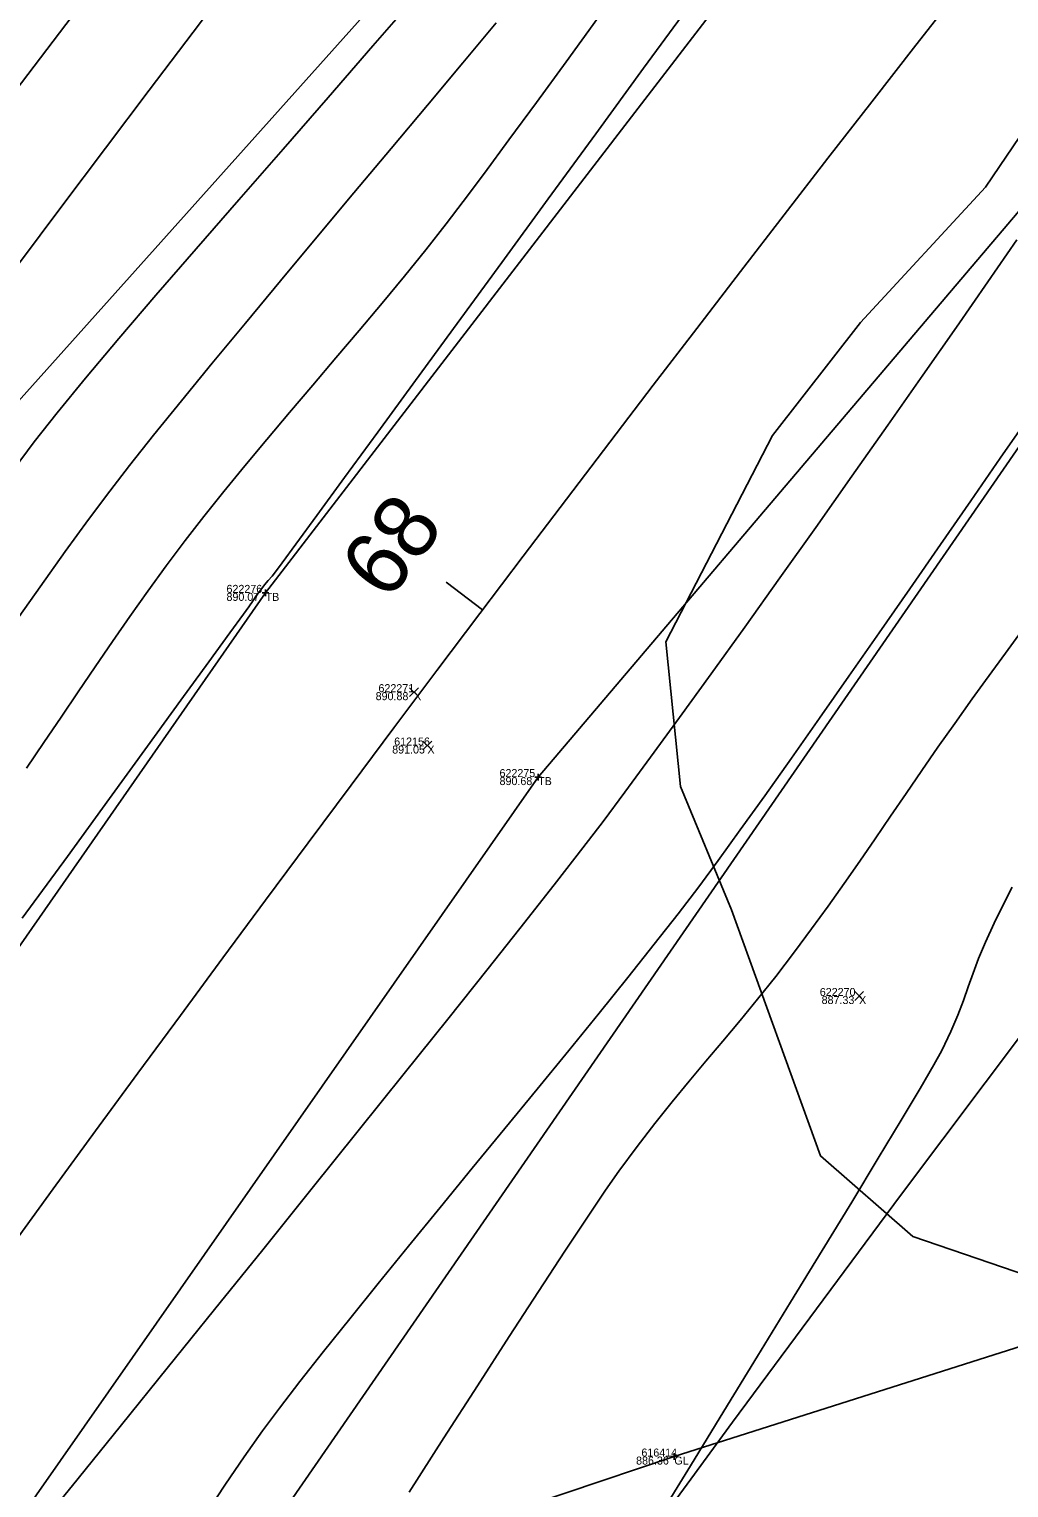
# Model space of a CAD drawing. Extents: x 1957117 to 1971063, y 701601 to 715861.
# Drawn here: x 1964595.3 to 1964638.1, y 708331 to 708394.8 of the extents above; entities that cross this region are included whole.
import ezdxf

# ---------------------------------------------------------------- set-up
doc = ezdxf.new("R2010")
doc.units = 0
for name, color, linetype in [('AP_X_Lights', 7, 'Continuous'), ('DT_X_Break_Line', 7, 'Continuous'), ('DT_X_Contour_Major', 7, 'Continuous'), ('DT_X_Contour_Minor', 7, 'Continuous'), ('GE_X_CL_20', 7, 'Continuous'), ('PV_P_Drive', 7, 'Continuous'), ('PV_P_Shoulder', 7, 'Continuous'), ('RS_Raster1', 7, 'Continuous'), ('RW_X_Esmt_RR', 7, 'Continuous'), ('RW_X_Fee_RW', 7, 'Continuous'), ('SC_Scratch1', 7, 'Continuous'), ('SC_Shading5', 7, 'Continuous'), ('VG_X_Tree_Line_Rt', 7, 'Continuous')]:
    doc.layers.add(name, color=color, linetype=linetype)

msp = doc.modelspace()

# ---------------------------------------------------------------- linework, layer by layer
at = {"layer": 'AP_X_Lights'}
for p, q in [((1964611.913, 708365.564), (1964612.301, 708365.954)), ((1964611.913, 708365.954), (1964612.301, 708365.564)), ((1964612.496, 708363.23), (1964612.884, 708363.62)), ((1964612.496, 708363.62), (1964612.884, 708363.23)), ((1964631.38, 708352.276), (1964631.768, 708352.666)), ((1964631.38, 708352.666), (1964631.768, 708352.276))]:
    msp.add_line(p, q, dxfattribs=at)
at = {"layer": 'DT_X_Break_Line'}
for points in [[(1965027.084, 708795.395), (1964985.769, 708768.725), (1964951.036, 708742.62), (1964905.566, 708706.423), (1964871.901, 708678.374), (1964831.983, 708645.313), (1964782.922, 708598.307), (1964751.996, 708567.82), (1964719.389, 708526.502), (1964685.037, 708487.314), (1964653.423, 708447.943), (1964627.715, 708415.247), (1964594.051, 708377.643), (1964565.802, 708337.308), (1964534.904, 708296.781), (1964506.85, 708256.405), (1964478.704, 708214.875), (1964453.755, 708170.775)], [(1964459.419, 708166.066), (1964484.47, 708210.071), (1964517.163, 708248.532), (1964551.272, 708286.883), (1964576.637, 708328.512), (1964605.613, 708370.101), (1964635.976, 708409.606), (1964662.807, 708439.954), (1964694.29, 708479.765), (1964724.075, 708520.081), (1964753.89, 708554.285), (1964794.454, 708592.201), (1964843.924, 708634.62), (1964878.394, 708661.199), (1964893.281, 708673.503), (1964913.837, 708697.422), (1964957.262, 708730.313), (1964994.166, 708761.913), (1965030.611, 708787.347)], [(1965041.837, 708774.578), (1965010.271, 708750.665), (1964969.626, 708721.958), (1964924.341, 708685.464), (1964900.18, 708665.667), (1964887.175, 708651.723), (1964860.054, 708620.024), (1964813.093, 708578.67), (1964771.951, 708542.904), (1964742.265, 708507.977), (1964705.969, 708472.325), (1964672.96, 708431.648), (1964649.579, 708399.778), (1964617.533, 708362.045), (1964589.28, 708321.646), (1964558.497, 708282.029), (1964530.137, 708238.87), (1964501.633, 708199.836), (1964472.058, 708159.676)]]:
    msp.add_lwpolyline(points, dxfattribs=at)
at = {"layer": 'DT_X_Contour_Major'}
for points in [[(1964624.207, 708395.861), (1964622.147, 708393.044), (1964620.057, 708390.185), (1964617.975, 708387.336), (1964615.94, 708384.552), (1964613.993, 708381.887), (1964612.172, 708379.394), (1964610.516, 708377.128), (1964609.065, 708375.143), (1964607.858, 708373.492), (1964606.935, 708372.23), (1964606.334, 708371.41), (1964606.095, 708371.086), (1964605.895, 708370.837), (1964605.726, 708370.64), (1964605.568, 708370.455), (1964605.398, 708370.241), (1964605.207, 708369.978), (1964605.063, 708369.763), (1964604.878, 708369.495), (1964604.646, 708369.176), (1964604.048, 708368.352), (1964603.123, 708367.079), (1964601.91, 708365.411), (1964600.449, 708363.401), (1964598.779, 708361.106), (1964596.94, 708358.578), (1964594.971, 708355.873)], [(1964624.207, 708395.861), (1964622.147, 708393.044), (1964620.057, 708390.185), (1964617.975, 708387.336), (1964615.94, 708384.552), (1964613.993, 708381.887), (1964612.172, 708379.394), (1964610.516, 708377.128), (1964609.065, 708375.143), (1964607.858, 708373.492), (1964606.935, 708372.23), (1964606.334, 708371.41), (1964606.095, 708371.086), (1964605.895, 708370.837), (1964605.726, 708370.64), (1964605.568, 708370.455), (1964605.398, 708370.241), (1964605.207, 708369.978), (1964605.063, 708369.763), (1964604.878, 708369.495), (1964604.646, 708369.176), (1964604.048, 708368.352), (1964603.123, 708367.079), (1964601.91, 708365.411), (1964600.449, 708363.401), (1964598.779, 708361.106), (1964596.94, 708358.578), (1964594.971, 708355.873)], [(1964595.647, 708329.198), (1964597.408, 708331.373), (1964599.306, 708333.72), (1964601.308, 708336.198), (1964603.38, 708338.764), (1964605.486, 708341.376), (1964607.594, 708343.994), (1964609.668, 708346.575), (1964611.675, 708349.078), (1964613.58, 708351.46), (1964615.348, 708353.68), (1964616.946, 708355.697), (1964618.34, 708357.468), (1964619.494, 708358.952), (1964620.376, 708360.107), (1964621.33, 708361.39), (1964622.453, 708362.918), (1964623.717, 708364.654), (1964625.098, 708366.563), (1964626.568, 708368.608), (1964628.102, 708370.754), (1964629.675, 708372.964), (1964631.26, 708375.201), (1964632.832, 708377.431), (1964634.364, 708379.616), (1964635.832, 708381.721), (1964637.208, 708383.709), (1964638.467, 708385.545)], [(1964595.647, 708329.198), (1964597.408, 708331.373), (1964599.306, 708333.72), (1964601.308, 708336.198), (1964603.38, 708338.764), (1964605.486, 708341.376), (1964607.594, 708343.994), (1964609.668, 708346.575), (1964611.675, 708349.078), (1964613.58, 708351.46), (1964615.348, 708353.68), (1964616.946, 708355.697), (1964618.34, 708357.468), (1964619.494, 708358.952), (1964620.376, 708360.107), (1964621.33, 708361.39), (1964622.453, 708362.918), (1964623.717, 708364.654), (1964625.098, 708366.563), (1964626.568, 708368.608), (1964628.102, 708370.754), (1964629.675, 708372.964), (1964631.26, 708375.201), (1964632.832, 708377.431), (1964634.364, 708379.616), (1964635.832, 708381.721), (1964637.208, 708383.709), (1964638.467, 708385.545)]]:
    msp.add_lwpolyline(points, dxfattribs=at)
at = {"layer": 'DT_X_Contour_Minor'}
for points in [[(1964594.568, 708375.467), (1964595.491, 708376.704), (1964596.493, 708377.98), (1964597.738, 708379.497), (1964599.19, 708381.22), (1964600.815, 708383.116), (1964602.577, 708385.152), (1964604.443, 708387.294), (1964606.376, 708389.508), (1964608.343, 708391.761), (1964610.308, 708394.02), (1964612.236, 708396.25)], [(1964594.568, 708375.467), (1964595.491, 708376.704), (1964596.493, 708377.98), (1964597.738, 708379.497), (1964599.19, 708381.22), (1964600.815, 708383.116), (1964602.577, 708385.152), (1964604.443, 708387.294), (1964606.376, 708389.508), (1964608.343, 708391.761), (1964610.308, 708394.02), (1964612.236, 708396.25)], [(1964615.703, 708395.032), (1964614.237, 708393.28), (1964612.693, 708391.438), (1964611.098, 708389.534), (1964609.478, 708387.6), (1964607.859, 708385.664), (1964606.268, 708383.755), (1964604.731, 708381.904), (1964603.276, 708380.141), (1964601.928, 708378.494), (1964600.714, 708376.993), (1964599.66, 708375.669), (1964598.793, 708374.55), (1964597.872, 708373.316), (1964596.852, 708371.914), (1964595.75, 708370.372), (1964594.583, 708368.716)], [(1964615.703, 708395.032), (1964614.237, 708393.28), (1964612.693, 708391.438), (1964611.098, 708389.534), (1964609.478, 708387.6), (1964607.859, 708385.664), (1964606.268, 708383.755), (1964604.731, 708381.904), (1964603.276, 708380.141), (1964601.928, 708378.494), (1964600.714, 708376.993), (1964599.66, 708375.669), (1964598.793, 708374.55), (1964597.872, 708373.316), (1964596.852, 708371.914), (1964595.75, 708370.372), (1964594.583, 708368.716)], [(1964620.137, 708395.229), (1964618.761, 708393.334), (1964617.46, 708391.548), (1964616.259, 708389.909), (1964615.185, 708388.453), (1964614.261, 708387.218), (1964613.515, 708386.241), (1964612.621, 708385.11), (1964611.681, 708383.952), (1964610.706, 708382.773), (1964609.705, 708381.58), (1964608.69, 708380.381), (1964607.672, 708379.182), (1964606.661, 708377.991), (1964605.669, 708376.815), (1964604.705, 708375.66), (1964603.781, 708374.533), (1964602.908, 708373.443), (1964602.096, 708372.395), (1964601.263, 708371.282), (1964600.459, 708370.175), (1964599.678, 708369.072), (1964598.913, 708367.971), (1964598.16, 708366.871), (1964597.412, 708365.77), (1964596.665, 708364.665), (1964595.912, 708363.555), (1964595.148, 708362.438)], [(1964620.137, 708395.229), (1964618.761, 708393.334), (1964617.46, 708391.548), (1964616.259, 708389.909), (1964615.185, 708388.453), (1964614.261, 708387.218), (1964613.515, 708386.241), (1964612.621, 708385.11), (1964611.681, 708383.952), (1964610.706, 708382.773), (1964609.705, 708381.58), (1964608.69, 708380.381), (1964607.672, 708379.182), (1964606.661, 708377.991), (1964605.669, 708376.815), (1964604.705, 708375.66), (1964603.781, 708374.533), (1964602.908, 708373.443), (1964602.096, 708372.395), (1964601.263, 708371.282), (1964600.459, 708370.175), (1964599.678, 708369.072), (1964598.913, 708367.971), (1964598.16, 708366.871), (1964597.412, 708365.77), (1964596.665, 708364.665), (1964595.912, 708363.555), (1964595.148, 708362.438)], [(1964603.04, 708329.883), (1964603.865, 708331.126), (1964604.679, 708332.319), (1964605.481, 708333.454), (1964606.214, 708334.443), (1964607.108, 708335.605), (1964608.141, 708336.918), (1964609.293, 708338.358), (1964610.541, 708339.903), (1964611.866, 708341.529), (1964613.244, 708343.215), (1964614.655, 708344.936), (1964616.077, 708346.67), (1964617.49, 708348.394), (1964618.871, 708350.086), (1964620.2, 708351.722), (1964621.455, 708353.279), (1964622.614, 708354.736), (1964623.657, 708356.068), (1964624.562, 708357.252), (1964625.409, 708358.396), (1964626.377, 708359.731), (1964627.451, 708361.231), (1964628.613, 708362.87), (1964629.845, 708364.621), (1964631.13, 708366.457), (1964632.451, 708368.353), (1964633.791, 708370.281), (1964635.132, 708372.214), (1964636.458, 708374.127), (1964637.75, 708375.993), (1964638.992, 708377.785)], [(1964603.04, 708329.883), (1964603.865, 708331.126), (1964604.679, 708332.319), (1964605.481, 708333.454), (1964606.214, 708334.443), (1964607.108, 708335.605), (1964608.141, 708336.918), (1964609.293, 708338.358), (1964610.541, 708339.903), (1964611.866, 708341.529), (1964613.244, 708343.215), (1964614.655, 708344.936), (1964616.077, 708346.67), (1964617.49, 708348.394), (1964618.871, 708350.086), (1964620.2, 708351.722), (1964621.455, 708353.279), (1964622.614, 708354.736), (1964623.657, 708356.068), (1964624.562, 708357.252), (1964625.409, 708358.396), (1964626.377, 708359.731), (1964627.451, 708361.231), (1964628.613, 708362.87), (1964629.845, 708364.621), (1964631.13, 708366.457), (1964632.451, 708368.353), (1964633.791, 708370.281), (1964635.132, 708372.214), (1964636.458, 708374.127), (1964637.75, 708375.993), (1964638.992, 708377.785)], [(1964639.101, 708369.004), (1964637.974, 708367.462), (1964637.102, 708366.268), (1964636.518, 708365.462), (1964635.755, 708364.392), (1964635.022, 708363.349), (1964634.315, 708362.327), (1964633.625, 708361.323), (1964632.947, 708360.332), (1964632.274, 708359.349), (1964631.599, 708358.37), (1964630.916, 708357.389), (1964630.217, 708356.404), (1964629.497, 708355.408), (1964628.748, 708354.398), (1964627.925, 708353.324), (1964627.133, 708352.329), (1964626.366, 708351.394), (1964625.616, 708350.498), (1964624.876, 708349.621), (1964624.137, 708348.743), (1964623.394, 708347.843), (1964622.638, 708346.9), (1964621.862, 708345.895), (1964621.059, 708344.807), (1964620.484, 708343.983), (1964619.69, 708342.801), (1964618.704, 708341.308), (1964617.555, 708339.55), (1964616.271, 708337.572), (1964614.881, 708335.42), (1964613.413, 708333.14), (1964611.896, 708330.777)], [(1964639.101, 708369.004), (1964637.974, 708367.462), (1964637.102, 708366.268), (1964636.518, 708365.462), (1964635.755, 708364.392), (1964635.022, 708363.349), (1964634.315, 708362.327), (1964633.625, 708361.323), (1964632.947, 708360.332), (1964632.274, 708359.349), (1964631.599, 708358.37), (1964630.916, 708357.389), (1964630.217, 708356.404), (1964629.497, 708355.408), (1964628.748, 708354.398), (1964627.925, 708353.324), (1964627.133, 708352.329), (1964626.366, 708351.394), (1964625.616, 708350.498), (1964624.876, 708349.621), (1964624.137, 708348.743), (1964623.394, 708347.843), (1964622.638, 708346.9), (1964621.862, 708345.895), (1964621.059, 708344.807), (1964620.484, 708343.983), (1964619.69, 708342.801), (1964618.704, 708341.308), (1964617.555, 708339.55), (1964616.271, 708337.572), (1964614.881, 708335.42), (1964613.413, 708333.14), (1964611.896, 708330.777)], [(1964638.275, 708357.234), (1964637.878, 708356.453), (1964637.487, 708355.663), (1964637.1, 708354.832), (1964636.801, 708354.115), (1964636.56, 708353.473), (1964636.348, 708352.87), (1964636.134, 708352.267), (1964635.889, 708351.628), (1964635.584, 708350.914), (1964635.187, 708350.089), (1964634.838, 708349.455), (1964634.239, 708348.424), (1964633.419, 708347.047), (1964632.412, 708345.374), (1964631.249, 708343.455), (1964629.96, 708341.34), (1964628.579, 708339.079), (1964627.136, 708336.722), (1964625.663, 708334.318), (1964624.191, 708331.918), (1964622.753, 708329.572)], [(1964638.275, 708357.234), (1964637.878, 708356.453), (1964637.487, 708355.663), (1964637.1, 708354.832), (1964636.801, 708354.115), (1964636.56, 708353.473), (1964636.348, 708352.87), (1964636.134, 708352.267), (1964635.889, 708351.628), (1964635.584, 708350.914), (1964635.187, 708350.089), (1964634.838, 708349.455), (1964634.239, 708348.424), (1964633.419, 708347.047), (1964632.412, 708345.374), (1964631.249, 708343.455), (1964629.96, 708341.34), (1964628.579, 708339.079), (1964627.136, 708336.722), (1964625.663, 708334.318), (1964624.191, 708331.918), (1964622.753, 708329.572)]]:
    msp.add_lwpolyline(points, dxfattribs=at)
at = {"layer": 'GE_X_CL_20'}
msp.add_line((1964615.106, 708369.36), (1964613.51, 708370.565), dxfattribs=at)
msp.add_arc((1966139.697, 707219.062), 1909.859, 120.84471, 144.852303, dxfattribs=at)
at = {"layer": 'PV_P_Drive'}
for p, q in [((1964605.467, 708370.101), (1964605.759, 708370.101)), ((1964605.613, 708370.247), (1964605.613, 708369.955)), ((1964605.613, 708370.101), (1964605.613, 708370.101)), ((1964617.387, 708362.045), (1964617.679, 708362.045)), ((1964617.533, 708362.191), (1964617.533, 708361.899)), ((1964617.533, 708362.045), (1964617.533, 708362.045)), ((1964623.491, 708332.474), (1964623.491, 708332.182)), ((1964623.345, 708332.328), (1964623.637, 708332.328)), ((1964623.491, 708332.328), (1964623.491, 708332.328))]:
    msp.add_line(p, q, dxfattribs=at)
at = {"layer": 'RW_X_Esmt_RR'}
msp.add_lwpolyline([(1964491.285, 708290.719), (1964520.57, 708299.792), (1964544.055, 708305.678), (1964563.035, 708313.861), (1964590.099, 708321.104), (1964623.491, 708332.328), (1964659.98, 708343.938), (1964719.459, 708362.267), (1964732.512, 708367.435), (1964761.456, 708374.693)], dxfattribs=at)
for centre, radius, start, end in [((1966120.586, 707244.515), 1904.605, 120.74585, 145.147416), ((1966139.697, 707219.062), 1879.859, 120.84471, 144.852303), ((1966139.697, 707219.062), 1939.859, 124.097571, 144.852303)]:
    msp.add_arc(centre, radius, start, end, dxfattribs=at)
at = {"layer": 'RW_X_Fee_RW'}
msp.add_lwpolyline([(1963881.046, 707276.431), (1964172.578, 707701.964), (1964668.324, 708419.582), (1964735.207, 708501.875), (1964966.496, 708718.802), (1965107.468, 708816.338), (1965585.552, 709094.216), (1966091.861, 709326.705), (1966247.281, 709386.816), (1966633.174, 709551.737), (1966943.202, 709670.565), (1967172.032, 709812.662), (1967935.697, 710373.174), (1968346.714, 710683.963), (1968484.345, 710796.182), (1968743.632, 711067.038), (1968903.937, 711275.819), (1969041.222, 711501.316), (1969638.166, 712572.015), (1970019.077, 713196.718)], dxfattribs=at)
at = {"layer": 'SC_Shading5'}
for points in [[(1963589.678, 706586.994), (1963626.625, 706689.548), (1963651.76, 706746.832), (1963668.09, 706778.596), (1963682.768, 706805.402), (1963734.424, 706911.594), (1963826.849, 707116.717), (1963877.258, 707215.645), (1963964.981, 707354.472), (1964070.526, 707509.355), (1964132.574, 707601.994), (1964163.9, 707642.169), (1964191.2, 707685.167), (1964278.98, 707807.131), (1964326.11, 707874.364), (1964396.427, 707968.962), (1964508.519, 708133.679), (1964655.588, 708336.552), (1964745.319, 708429.172), (1964840.327, 708522.317), (1964988.178, 708660.245), (1965089.796, 708739.041), (1965251.743, 708835.216), (1965415.807, 708922.048), (1965866.2, 709149.38), (1966173.543, 709294.131), (1966283.627, 709338.196), (1966534.003, 709419.214), (1966689.084, 709471.266), (1967008.468, 709641.817), (1967166.677, 709750.124), (1967422.113, 709931.083), (1967818.707, 710198.831), (1968187.021, 710459.852), (1968360.589, 710592.493), (1968496.543, 710707.847), (1968606.427, 710809.378), (1968733.391, 710937.091), (1968807.28, 711025.4), (1968843.008, 711077.094), (1968863.233, 711106.099), (1968909.747, 711171.311), (1968974.133, 711279.559), (1969130.932, 711546.915), (1969247.433, 711744.686), (1969402.714, 712016.424), (1969505.287, 712191.789), (1969666.311, 712460.805), (1969771.586, 712639.896), (1969880.058, 712820.917), (1969964.994, 712955.706), (1969990.005, 713000.084), (1970030.065, 713068.479)], [(1963609.915, 706579.703), (1963646.615, 706681.572), (1963671.193, 706737.585), (1963687.092, 706768.511), (1963701.884, 706795.526), (1963753.906, 706902.469), (1963846.249, 707107.41), (1963895.973, 707204.994), (1963982.966, 707342.667), (1964088.35, 707497.312), (1964150.015, 707589.379), (1964181.502, 707629.761), (1964209.024, 707673.109), (1964296.517, 707794.674), (1964343.552, 707861.772), (1964413.958, 707956.489), (1964526.123, 708121.313), (1964672.104, 708322.686), (1964760.576, 708414.006), (1964855.195, 708506.77), (1965002.134, 708643.847), (1965101.925, 708721.226), (1965262.272, 708816.451), (1965425.685, 708902.939), (1965875.63, 709130.044), (1966182.13, 709274.398), (1966290.944, 709317.954), (1966540.737, 709398.785), (1966697.632, 709451.445), (1967019.644, 709623.399), (1967178.971, 709732.471), (1967434.35, 709913.39), (1967830.945, 710181.14), (1968199.774, 710442.525), (1968374.086, 710575.735), (1968510.806, 710691.739), (1968621.36, 710793.889), (1968749.296, 710922.58), (1968824.413, 711012.355), (1968860.678, 711064.827), (1968880.812, 711093.701), (1968927.778, 711159.547), (1968992.655, 711268.62), (1969149.476, 711536.015), (1969266.039, 711733.891), (1969421.336, 712005.657), (1969523.8, 712180.835), (1969684.812, 712449.831), (1969790.084, 712628.917), (1969898.385, 712809.653), (1969983.474, 712944.685), (1970008.657, 712989.367), (1970048.626, 713057.607)]]:
    msp.add_spline(points, degree=3, dxfattribs=at)
at = {"layer": 'VG_X_Tree_Line_Rt'}
msp.add_lwpolyline([(1964641.028, 708393.632), (1964637.097, 708387.841), (1964631.64, 708381.929), (1964627.787, 708376.99), (1964623.114, 708367.955), (1964623.754, 708361.638), (1964625.989, 708356.237), (1964629.888, 708345.475), (1964633.919, 708341.955), (1964640.666, 708339.653)], dxfattribs=at)

# ---------------------------------------------------------------- texts
at = {"layer": 'GE_X_CL_20'}
msp.add_text('68', height=2.8, rotation=52.9656, dxfattribs=at).set_placement((1964610.96, 708369.676))
at = {"layer": 'PV_P_Shoulder'}
for s, p in [('890.07', (1964603.902, 708369.751)), ('890.88', (1964610.426, 708365.409)), ('891.05', (1964611.15, 708363.075)), ('890.68', (1964615.846, 708361.695)), ('887.33', (1964629.934, 708352.121)), ('886.36', (1964621.818, 708331.978))]:
    msp.add_text(s, height=0.35, dxfattribs=at).set_placement(p)
at = {"layer": 'RS_Raster1'}
for s, p in [('622276', (1964603.902, 708370.101)), ('622271', (1964610.549, 708365.759)), ('612156', (1964611.238, 708363.425)), ('622275', (1964615.844, 708362.045)), ('622270', (1964629.854, 708352.471)), ('616414', (1964622.05, 708332.328))]:
    msp.add_text(s, height=0.35, dxfattribs=at).set_placement(p)
at = {"layer": 'SC_Scratch1'}
for s, p in [('TB', (1964605.613, 708369.751)), ('X', (1964612.107, 708365.409)), ('X', (1964612.69, 708363.075)), ('TB', (1964617.533, 708361.695)), ('X', (1964631.574, 708352.121)), ('GL', (1964623.491, 708331.978))]:
    msp.add_text(s, height=0.35, dxfattribs=at).set_placement(p)

doc.saveas('drawing.dxf')
